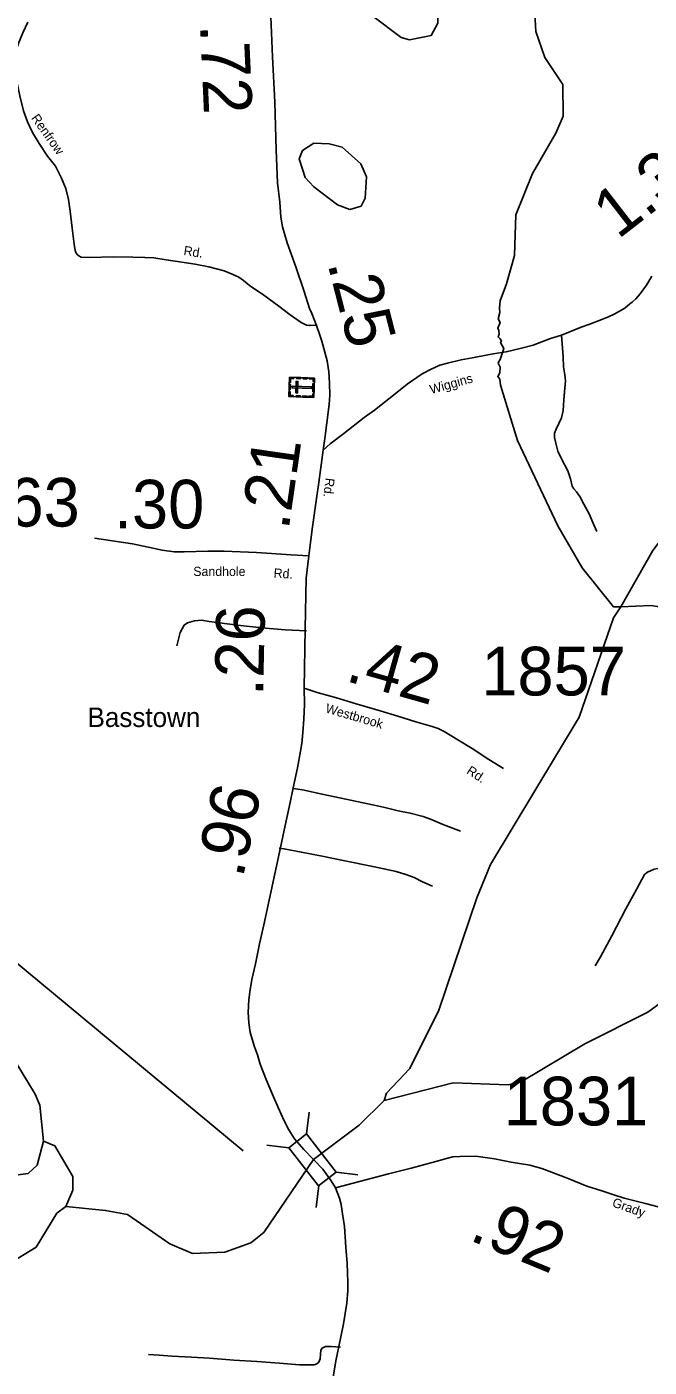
# Model space of a CAD drawing. Extents: x 2093524 to 2270757, y 289120 to 570408.
# Drawn here: x 2189520 to 2195920, y 480435 to 494203 of the extents above; entities that cross this region are included whole.
import ezdxf

# ---------------------------------------------------------------- set-up
doc = ezdxf.new("R2010")
doc.units = 0
for name, color, linetype in [('Exist Civil Demographics Community Label', 7, 'Continuous'), ('Exist Cultural Cemetery CELL', 7, 'Continuous'), ('Exist Hydrographic Creek Single Shore', 7, 'Continuous'), ('Exist Hydrographic Misc Water Feature', 7, 'Continuous'), ('Exist Hydrographic Pond Under 1500 Sq Ft', 7, 'Continuous'), ('Exist Road Non-System Type 51', 7, 'Continuous'), ('Exist Road Secondary Mileage Hundredths English Label', 7, 'Continuous'), ('Exist Road Secondary Structure Standard Bridge CELL', 7, 'Continuous'), ('Exist Road Secondary Structure Standard Bridge Number Label', 7, 'Continuous'), ('Exist Road Secondary Type 51 Attributed', 7, 'Continuous'), ('Exist Road Secondary Type 51 Label', 7, 'Continuous'), ('Exist Road Secondary Type 51 Number Label', 7, 'Continuous')]:
    doc.layers.add(name, color=color, linetype=linetype)

msp = doc.modelspace()

# ---------------------------------------------------------------- linework, layer by layer
at = {"layer": 'Exist Cultural Cemetery CELL'}
for points in [[(2192216, 490405), (2192222, 490604), (2192477, 490595), (2192470, 490396)], [(2192266, 490602), (2192265, 490591), (2192233, 490592), (2192232, 490552), (2192221, 490552), (2192222, 490604)], [(2192285, 490443), (2192304, 490443), (2192308, 490560), (2192289, 490561)], [(2192338, 490589), (2192295, 490590), (2192295, 490601), (2192339, 490600)], [(2192404, 490586), (2192361, 490588), (2192361, 490599), (2192404, 490598)], [(2192476, 490562), (2192464, 490563), (2192465, 490585), (2192424, 490586), (2192425, 490597), (2192477, 490595)], [(2192259, 490403), (2192259, 490415), (2192227, 490416), (2192228, 490456), (2192217, 490457), (2192216, 490405)], [(2192218, 490479), (2192220, 490531), (2192231, 490530), (2192229, 490479)], [(2192249, 490513), (2192248, 490494), (2192451, 490487), (2192451, 490506)], [(2192471, 490429), (2192460, 490430), (2192459, 490408), (2192419, 490409), (2192418, 490398), (2192470, 490396)], [(2192461, 490454), (2192463, 490539), (2192475, 490539), (2192472, 490454)], [(2192333, 490401), (2192290, 490402), (2192290, 490414), (2192333, 490412)], [(2192400, 490399), (2192357, 490400), (2192357, 490412), (2192401, 490410)]]:
    msp.add_lwpolyline(points, close=True, dxfattribs=at)
at = {"layer": 'Exist Hydrographic Creek Single Shore'}
for points in [[(2195627, 488247), (2195552, 488246), (2195232, 488646), (2194980, 489077), (2194565, 489955), (2194392, 490521), (2194384, 490584), (2194363, 490612), (2194383, 490648), (2194389, 490706), (2194366, 490748), (2194372, 490760), (2194389, 490787), (2194411, 490859), (2194425, 490899), (2194392, 490962), (2194401, 490973), (2194389, 490998), (2194366, 491017), (2194378, 491047), (2194375, 491083), (2194363, 491109), (2194387, 491165), (2194368, 491203), (2194383, 491269), (2194380, 491313), (2194389, 491388), (2194454, 491564), (2194536, 491854), (2194549, 492271), (2194721, 492697), (2194960, 493109), (2195034, 493284), (2195032, 493609), (2194847, 493888), (2194753, 494156), (2194715, 494829)], [(2195627, 488247), (2195956, 488825), (2196616, 489687), (2196748, 489904), (2197068, 490574), (2197167, 490716), (2197432, 490966)], [(2193196, 483173), (2193220, 483251), (2193460, 483502), (2193756, 484103), (2194148, 485256), (2194287, 485598), (2195201, 487111), (2195552, 488131), (2195627, 488247)], [(2193196, 483173), (2193903, 483355), (2194469, 483334), (2194602, 483367), (2195258, 483755), (2195905, 484083), (2196187, 484287)], [(2193196, 483173), (2192939, 482922), (2192595, 482666), (2192468, 482570)], [(2192468, 482570), (2191956, 481817), (2191823, 481714), (2191557, 481615), (2191224, 481602), (2190990, 481701), (2190555, 482005), (2190330, 482046), (2189921, 482087)], [(2189326, 481489), (2189616, 481667), (2189830, 482017), (2189921, 482087)]]:
    msp.add_lwpolyline(points, dxfattribs=at)
at = {"layer": 'Exist Hydrographic Misc Water Feature'}
for points in [[(2201580, 486222), (2201371, 486312), (2200771, 486366), (2200579, 486433), (2200303, 486605), (2199827, 486776), (2199235, 486781), (2199093, 486823), (2198876, 486952), (2198758, 487096), (2198606, 487377), (2198321, 487649), (2198177, 487999), (2198018, 488131), (2197843, 488203), (2197542, 488268), (2197134, 488240), (2196677, 488148), (2195935, 488258), (2195627, 488247)], [(2189692, 482757), (2189656, 483126), (2189605, 483241), (2189344, 483673), (2189226, 483889), (2189066, 484036), (2189033, 484030)], [(2188988, 482145), (2189054, 482245), (2189111, 482431), (2189177, 482463), (2189403, 482406), (2189536, 482426), (2189627, 482509), (2189692, 482757)], [(2189921, 482087), (2189995, 482253), (2189994, 482394), (2189809, 482709), (2189692, 482757)]]:
    msp.add_lwpolyline(points, dxfattribs=at)
at = {"layer": 'Exist Hydrographic Pond Under 1500 Sq Ft'}
for points in [[(2193454, 494070), (2193679, 494115), (2193745, 494242), (2193744, 494357), (2193601, 494573), (2193342, 494712), (2193075, 494678), (2193042, 494627), (2193044, 494384), (2193078, 494311), (2193371, 494095), (2193454, 494070)], [(2192841, 492328), (2192716, 492376), (2192473, 492558), (2192381, 492655), (2192321, 492847), (2192354, 492931), (2192470, 493008), (2192629, 493001), (2192762, 492966), (2192955, 492795), (2193014, 492662), (2192999, 492443), (2192958, 492362), (2192841, 492328)]]:
    msp.add_lwpolyline(points, dxfattribs=at)
at = {"layer": 'Exist Road Non-System Type 51'}
for points in [[(2195380, 489019), (2195350, 489086), (2195301, 489200), (2195248, 489301), (2195205, 489377), (2195171, 489425), (2195145, 489459), (2195127, 489486), (2195110, 489560), (2195084, 489642), (2195017, 489765), (2194982, 489843), (2194960, 489927), (2194945, 489983), (2194947, 490029), (2194963, 490069), (2194990, 490129), (2195018, 490185), (2195034, 490261), (2195041, 490370), (2195052, 490490), (2195059, 490568), (2195051, 490627), (2195038, 490709), (2195036, 490813), (2195017, 491037)], [(2190217, 488950), (2190606, 488894), (2190832, 488845)], [(2191063, 487845), (2191096, 487982), (2191140, 488058), (2191172, 488080), (2191243, 488102), (2191315, 488107), (2191396, 488096), (2191686, 488058), (2191937, 488031), (2192178, 488009), (2192396, 488000)], [(2192259, 486381), (2192355, 486364), (2192557, 486321), (2192867, 486256), (2193188, 486187), (2193340, 486151), (2193463, 486126), (2193596, 486093), (2193672, 486064), (2193791, 486014), (2193979, 485941)], [(2192116, 485766), (2192164, 485761), (2192344, 485725), (2192557, 485685), (2192791, 485635), (2193077, 485577), (2193192, 485555), (2193318, 485526), (2193419, 485497), (2193502, 485465), (2193589, 485421), (2193690, 485375)], [(2195365, 484558), (2195418, 484650), (2195534, 484867), (2195680, 485142), (2195791, 485347), (2195872, 485497), (2195902, 485519), (2195971, 485550), (2196067, 485569), (2196249, 485584), (2196489, 485603), (2196729, 485613), (2196791, 485617)], [(2190770, 480566), (2190880, 480559), (2191014, 480548), (2191214, 480537), (2191400, 480528), (2191648, 480508), (2191886, 480492), (2192120, 480478), (2192324, 480461), (2192438, 480460), (2192476, 480460), (2192504, 480470), (2192524, 480486), (2192537, 480520), (2192541, 480568), (2192543, 480610), (2192557, 480631), (2192591, 480647), (2192649, 480649), (2192745, 480640)]]:
    msp.add_lwpolyline(points, dxfattribs=at)
at = {"layer": 'Exist Road Secondary Structure Standard Bridge CELL'}
for p, q in [((2192425, 483056), (2192397, 482831)), ((2191990, 482717), (2192214, 482689)), ((2192701, 482439), (2192925, 482411)), ((2192522, 482300), (2192494, 482075))]:
    msp.add_line(p, q, dxfattribs=at)
msp.add_lwpolyline([(2192397, 482831), (2192702, 482440), (2192519, 482297), (2192214, 482689)], close=True, dxfattribs=at)
at = {"layer": 'Exist Road Secondary Structure Standard Bridge Number Label'}
msp.add_line((2191746, 482656), (2187366, 486287), dxfattribs=at)
at = {"layer": 'Exist Road Secondary Type 51 Attributed'}
for points in [[(2192499, 491134), (2192450, 491257), (2192426, 491310), (2192370, 491495), (2192285, 491738), (2192199, 491984), (2192148, 492149), (2192131, 492247), (2192122, 492401), (2192099, 492601), (2192086, 492937), (2192069, 493428), (2192048, 493896), (2192019, 494555), (2192010, 494767), (2192001, 494883)], [(2189532, 494250), (2189479, 494142), (2189430, 494024), (2189408, 493952), (2189395, 493857), (2189400, 493756), (2189417, 493642), (2189447, 493494), (2189487, 493340), (2189526, 493228), (2189578, 493116), (2189647, 493003)], [(2189647, 493003), (2189733, 492873), (2189814, 492772), (2189874, 492656), (2189921, 492541), (2189950, 492431), (2189967, 492311), (2189986, 492136), (2190009, 491972), (2190016, 491904), (2190024, 491884), (2190038, 491866), (2190054, 491850), (2190080, 491838), (2190166, 491835), (2190408, 491842), (2190612, 491836), (2190734, 491835), (2190828, 491829), (2190952, 491810), (2191114, 491787), (2191250, 491766), (2191392, 491737), (2191550, 491696), (2191633, 491663), (2191699, 491631), (2191749, 491596), (2191811, 491546), (2191956, 491445), (2192113, 491335), (2192229, 491243), (2192340, 491166), (2192396, 491138), (2192428, 491136), (2192434, 491137), (2192499, 491134)], [(2195946, 491641), (2195893, 491548), (2195827, 491460), (2195783, 491410), (2195744, 491374), (2195720, 491356), (2195669, 491314), (2195615, 491282), (2195559, 491250), (2195500, 491225), (2195389, 491180), (2195300, 491147), (2195220, 491117), (2195145, 491086), (2195017, 491037), (2194906, 491000), (2194728, 490934), (2194606, 490901), (2194449, 490863), (2194314, 490843), (2194136, 490810), (2193988, 490781), (2193845, 490748), (2193767, 490727), (2193677, 490688), (2193584, 490640), (2193430, 490532), (2193309, 490434), (2193094, 490266), (2192989, 490190), (2192780, 490025), (2192641, 489920), (2192568, 489854)], [(2192568, 489854), (2192583, 489976), (2192604, 490134), (2192629, 490325), (2192635, 490421), (2192632, 490543), (2192626, 490660), (2192607, 490771), (2192555, 490974), (2192533, 491035), (2192499, 491134)], [(2192420, 488770), (2192442, 488934), (2192459, 489068), (2192499, 489357), (2192523, 489522), (2192568, 489854)], [(2192420, 488770), (2192237, 488780), (2191882, 488802), (2191549, 488818), (2191382, 488818), (2191137, 488809), (2191037, 488809), (2190911, 488828), (2190832, 488845)], [(2192373, 487409), (2192383, 488021), (2192394, 488540), (2192420, 488770)], [(2192468, 482570), (2192370, 482670), (2192273, 482780), (2192214, 482874), (2192165, 482964), (2192104, 483103), (2192045, 483236), (2191981, 483390), (2191921, 483547), (2191891, 483643), (2191862, 483727), (2191817, 483874), (2191802, 483974), (2191795, 484080), (2191802, 484213), (2191816, 484311), (2191835, 484418), (2191873, 484579), (2191914, 484784), (2191958, 484979), (2192014, 485233), (2192129, 485773), (2192178, 486000), (2192227, 486234), (2192259, 486387), (2192302, 486593), (2192335, 486764), (2192349, 486841), (2192360, 486953), (2192369, 487093), (2192374, 487245), (2192373, 487409)], [(2192373, 487409), (2192507, 487364), (2192703, 487309), (2192906, 487248), (2193152, 487176), (2193334, 487121), (2193521, 487063), (2193687, 487016), (2193749, 486994), (2193813, 486965), (2193953, 486880), (2194100, 486789), (2194271, 486678), (2194423, 486585)], [(2192693, 482277), (2192651, 482351), (2192563, 482468), (2192468, 482570)], [(2192693, 482277), (2192940, 482344), (2193239, 482422), (2193472, 482481), (2193726, 482549), (2193837, 482578), (2193902, 482596), (2193974, 482601), (2194138, 482603), (2194329, 482575), (2194502, 482542), (2194691, 482509), (2194816, 482477), (2195087, 482374), (2195277, 482296), (2195432, 482247), (2195546, 482209), (2195664, 482172), (2195882, 482115), (2196063, 482067)], [(2192666, 480313), (2192699, 480499), (2192724, 480629), (2192778, 480882), (2192811, 481093), (2192820, 481222), (2192821, 481309), (2192813, 481500), (2192799, 481668), (2192786, 481880), (2192767, 482009), (2192753, 482108), (2192737, 482173), (2192693, 482277)]]:
    msp.add_lwpolyline(points, dxfattribs=at)

# ---------------------------------------------------------------- texts
at = {"layer": 'Exist Civil Demographics Community Label'}
msp.add_text('Basstown', height=200, dxfattribs=at).set_placement((2190145, 487011))
at = {"layer": 'Exist Road Secondary Mileage Hundredths English Label'}
for s, rotation, p in [('.72', 272.5877, (2191301, 494225)), ('1.33', 37.8509, (2195598, 492014)), ('.25', 284.4703, (2192610, 491774)), ('.21', 81.7794, (2192211, 489025)), ('.26', 88.7669, (2191950, 487327)), ('.42', 344.2348, (2192785, 487487)), ('.96', 77.9784, (2191741, 485450)), ('.92', 337.6523, (2194057, 481745))]:
    msp.add_text(s, height=500, rotation=rotation, dxfattribs=at).set_placement(p)
msp.add_text('.30', height=500, dxfattribs=at).set_placement((2190416, 489050))
at = {"layer": 'Exist Road Secondary Type 51 Label'}
for s, rotation, p in [('Renfrow', 305.3875, (2189561, 493265)), ('Rd.', 351.1833, (2191128, 491860)), ('Wiggins', 15.7893, (2193679, 490430)), ('Rd.', 263.4658, (2192592, 489573)), ('Rd.', 356.4532, (2192056, 488546)), ('Westbrook', 343.6598, (2192584, 487163)), ('Rd.', 327.0318, (2194034, 486539)), ('Grady', 340.4482, (2195532, 482089))]:
    msp.add_text(s, height=95, rotation=rotation, dxfattribs=at).set_placement(p)
msp.add_text('Sandhole', height=95, dxfattribs=at).set_placement((2191232, 488562))
at = {"layer": 'Exist Road Secondary Type 51 Number Label'}
for s, p in [('1863', (2188578, 489070)), ('1857', (2194193, 487335)), ('1831', (2194423, 482919))]:
    msp.add_text(s, height=500, dxfattribs=at).set_placement(p)

doc.saveas('drawing.dxf')
